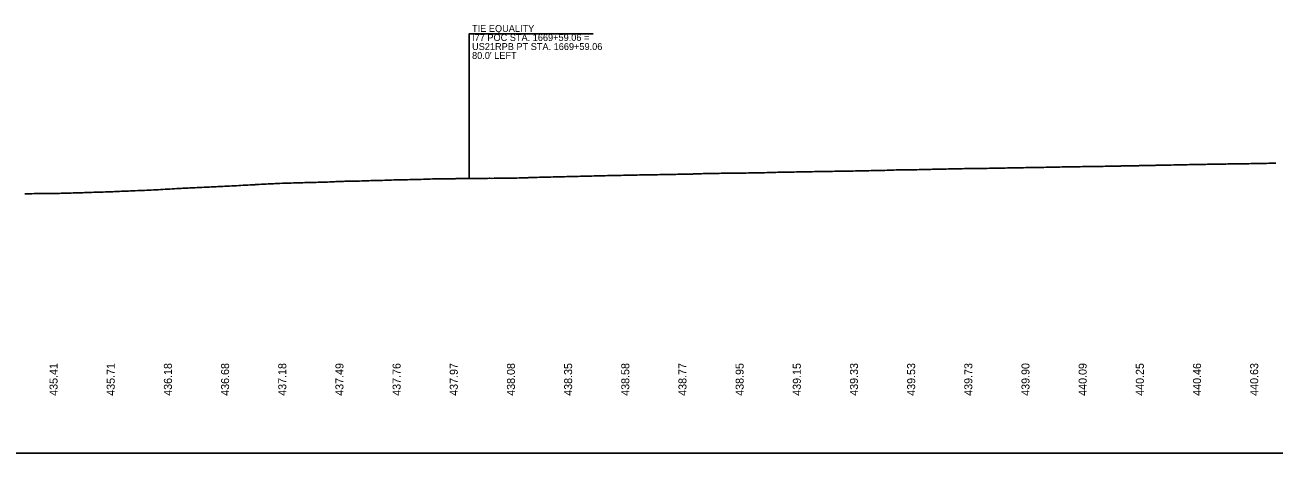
# Model space of a CAD drawing. Extents: x 2017200 to 2047700, y 854850 to 893350.
# Drawn here: x 2021570 to 2022663, y 859100 to 859474 of the extents above; entities that cross this region are included whole.
import ezdxf

# ---------------------------------------------------------------- set-up
doc = ezdxf.new("R2010")
doc.units = 0
for name, color, linetype in [('RD_DDB_Profile_EX', 7, 'Continuous'), ('RD_DDB_Profile_Lbl', 7, 'Continuous'), ('RD_DDB_StripGrade', 7, 'Continuous'), ('RD_GPK_Profile_Cell', 7, 'Continuous')]:
    doc.layers.add(name, color=color, linetype=linetype)

msp = doc.modelspace()

# ---------------------------------------------------------------- linework, layer by layer
at = {"layer": 'RD_DDB_Profile_EX'}
msp.add_lwpolyline([(2021570.4, 859326.7), (2021572, 859326.7), (2021572.4, 859326.7), (2021574.1, 859326.7), (2021574.6, 859326.7), (2021576, 859326.7), (2021576.5, 859326.7), (2021578.4, 859326.8), (2021578.8, 859326.8), (2021580.1, 859326.8), (2021580.6, 859326.8), (2021582.5, 859326.8), (2021584.3, 859326.8), (2021584.8, 859326.8), (2021586.3, 859326.9), (2021586.6, 859326.9), (2021588.4, 859326.9), (2021589.1, 859326.9), (2021590.4, 859326.9), (2021591.8, 859326.9), (2021592.4, 859326.9), (2021594.1, 859327), (2021594.7, 859327), (2021595.7, 859327), (2021596.5, 859327), (2021598.1, 859327), (2021598.5, 859327), (2021600.2, 859327), (2021600.7, 859327), (2021602.1, 859327.1), (2021602.6, 859327.1), (2021604.6, 859327.1), (2021605, 859327.1), (2021606.1, 859327.1), (2021606.7, 859327.1), (2021608.6, 859327.1), (2021610.4, 859327.2), (2021610.9, 859327.2), (2021612.7, 859327.3), (2021614.7, 859327.4), (2021615.2, 859327.4), (2021616.5, 859327.4), (2021616.8, 859327.4), (2021618.7, 859327.5), (2021620.6, 859327.5), (2021621, 859327.5), (2021622.6, 859327.6), (2021624.3, 859327.6), (2021624.7, 859327.7), (2021626.4, 859327.7), (2021626.8, 859327.7), (2021628.2, 859327.8), (2021628.7, 859327.8), (2021630.7, 859327.9), (2021632.8, 859327.9), (2021634.8, 859328), (2021637, 859328), (2021638.5, 859328.1), (2021638.8, 859328.1), (2021640.8, 859328.2), (2021642.6, 859328.2), (2021642.9, 859328.3), (2021644.9, 859328.3), (2021646.7, 859328.4), (2021647.2, 859328.4), (2021648.8, 859328.5), (2021650.4, 859328.6), (2021650.8, 859328.6), (2021652.8, 859328.7), (2021653.1, 859328.7), (2021654.9, 859328.8), (2021656.8, 859328.9), (2021659, 859329), (2021660.9, 859329), (2021662.9, 859329.1), (2021663.2, 859329.1), (2021664.6, 859329.2), (2021665, 859329.2), (2021666.9, 859329.3), (2021669.1, 859329.4), (2021671, 859329.4), (2021672.9, 859329.5), (2021673.3, 859329.5), (2021675.1, 859329.6), (2021677, 859329.7), (2021679.2, 859329.8), (2021681, 859329.9), (2021682.9, 859330), (2021685.1, 859330.1), (2021686.7, 859330.2), (2021687, 859330.2), (2021689, 859330.3), (2021691.1, 859330.4), (2021693.1, 859330.5), (2021695.3, 859330.6), (2021696.9, 859330.7), (2021697.2, 859330.7), (2021699.1, 859330.8), (2021701, 859330.9), (2021701.3, 859331), (2021703.2, 859331.1), (2021705, 859331.2), (2021705.6, 859331.2), (2021707.1, 859331.3), (2021708.6, 859331.4), (2021709.1, 859331.4), (2021711.3, 859331.5), (2021712.4, 859331.6), (2021713.1, 859331.6), (2021714.8, 859331.7), (2021715.2, 859331.7), (2021716.9, 859331.8), (2021717.3, 859331.8), (2021718.8, 859331.9), (2021719.2, 859331.9), (2021721.2, 859332), (2021721.6, 859332), (2021722.8, 859332.1), (2021723.3, 859332.1), (2021725.3, 859332.2), (2021727.1, 859332.3), (2021727.5, 859332.3), (2021729.4, 859332.4), (2021731.3, 859332.5), (2021731.8, 859332.5), (2021733.4, 859332.6), (2021735.4, 859332.7), (2021737.2, 859332.8), (2021737.6, 859332.8), (2021739.3, 859332.9), (2021741.3, 859333.1), (2021743.4, 859333.1), (2021745.3, 859333.2), (2021747.3, 859333.3), (2021749.4, 859333.4), (2021751.3, 859333.5), (2021753.4, 859333.6), (2021755.4, 859333.7), (2021757.4, 859333.8), (2021759.4, 859333.9), (2021761.4, 859334.1), (2021761.9, 859334.1), (2021763.4, 859334.1), (2021764.4, 859334.2), (2021765.4, 859334.2), (2021767.4, 859334.4), (2021769.4, 859334.4), (2021771.4, 859334.5), (2021772.2, 859334.6), (2021773.4, 859334.7), (2021775.4, 859334.8), (2021777.4, 859334.9), (2021779.4, 859335), (2021780, 859335), (2021781.4, 859335.1), (2021783.3, 859335.2), (2021785.5, 859335.3), (2021787.3, 859335.4), (2021787.8, 859335.4), (2021789.3, 859335.5), (2021791.3, 859335.6), (2021793.3, 859335.7), (2021795.6, 859335.8), (2021797.4, 859335.8), (2021799.3, 859335.9), (2021801.3, 859336), (2021803.4, 859336), (2021805.4, 859336.1), (2021807.4, 859336.1), (2021809.2, 859336.2), (2021811.3, 859336.3), (2021813.4, 859336.3), (2021815.2, 859336.4), (2021817.3, 859336.4), (2021819.2, 859336.5), (2021821.2, 859336.5), (2021823.4, 859336.6), (2021825.2, 859336.6), (2021826.8, 859336.7), (2021827.2, 859336.7), (2021829.2, 859336.8), (2021831.4, 859336.9), (2021833.2, 859336.9), (2021834.6, 859336.9), (2021835.2, 859336.9), (2021837.2, 859337), (2021837.8, 859337.1), (2021839.2, 859337.1), (2021841.1, 859337.1), (2021842.4, 859337.2), (2021843.1, 859337.2), (2021845.2, 859337.3), (2021847.2, 859337.3), (2021849.2, 859337.4), (2021850.2, 859337.5), (2021851.1, 859337.5), (2021853.1, 859337.5), (2021855.1, 859337.5), (2021857.1, 859337.7), (2021858, 859337.6), (2021859.2, 859337.7), (2021861.1, 859337.7), (2021863.1, 859337.7), (2021865.1, 859337.8), (2021865.8, 859337.8), (2021867.1, 859337.8), (2021869.1, 859337.9), (2021871.1, 859338), (2021873.1, 859338.1), (2021873.6, 859338.1), (2021875.1, 859338.1), (2021877.1, 859338.2), (2021879.1, 859338.3), (2021881.4, 859338.3), (2021883.1, 859338.3), (2021885.1, 859338.4), (2021887.3, 859338.4), (2021889.2, 859338.5), (2021891, 859338.6), (2021893.1, 859338.7), (2021894.6, 859338.7), (2021895, 859338.7), (2021897, 859338.8), (2021898.8, 859338.8), (2021899.1, 859338.8), (2021900.7, 859338.8), (2021901, 859338.9), (2021903, 859338.8), (2021904.8, 859338.8), (2021905.1, 859338.8), (2021907, 859339), (2021909, 859339), (2021909.3, 859339), (2021911.1, 859339), (2021913, 859339.1), (2021915.2, 859339.1), (2021917, 859339.2), (2021918.9, 859339.3), (2021919.4, 859339.3), (2021920.4, 859339.4), (2021920.9, 859339.4), (2021922.4, 859339.4), (2021922.9, 859339.4), (2021924.9, 859339.5), (2021926.9, 859339.6), (2021928.2, 859339.6), (2021928.9, 859339.6), (2021930.8, 859339.6), (2021932.9, 859339.6), (2021934.9, 859339.7), (2021936, 859339.7), (2021937.1, 859339.7), (2021938.9, 859339.7), (2021940.9, 859339.8), (2021943, 859339.8), (2021943.8, 859339.8), (2021944.9, 859339.8), (2021946.9, 859339.8), (2021947.4, 859339.9), (2021948.8, 859339.9), (2021950.1, 859339.9), (2021950.7, 859339.9), (2021951.6, 859339.9), (2021952.7, 859339.9), (2021953.3, 859339.9), (2021954.8, 859339.9), (2021956.3, 859339.9), (2021956.8, 859339.9), (2021958.7, 859340), (2021959.4, 859340), (2021960.8, 859340), (2021962.8, 859340), (2021965, 859340), (2021966.4, 859340), (2021966.8, 859340), (2021967.2, 859340.1), (2021968.8, 859340.1), (2021970.6, 859340.1), (2021971, 859340.1), (2021972.5, 859340.1), (2021972.8, 859340.1), (2021975, 859340.1), (2021976.6, 859340.2), (2021977, 859340.2), (2021978.8, 859340.1), (2021980.8, 859340.2), (2021981.3, 859340.2), (2021982.8, 859340.2), (2021984, 859340.2), (2021984.9, 859340.2), (2021986.6, 859340.2), (2021987.2, 859340.2), (2021988.7, 859340.2), (2021990.2, 859340.3), (2021990.6, 859340.3), (2021992.6, 859340.3), (2021993.1, 859340.3), (2021994.7, 859340.3), (2021996.3, 859340.4), (2021996.7, 859340.4), (2021998.9, 859340.4), (2022000.2, 859340.4), (2022000.7, 859340.4), (2022002.6, 859340.5), (2022004.5, 859340.5), (2022004.9, 859340.5), (2022006.2, 859340.5), (2022006.9, 859340.6), (2022008.2, 859340.6), (2022009.9, 859340.6), (2022010.3, 859340.6), (2022011.1, 859340.7), (2022012.3, 859340.7), (2022012.8, 859340.7), (2022014, 859340.7), (2022014.3, 859340.7), (2022015.5, 859340.8), (2022016.4, 859340.8), (2022017.7, 859340.8), (2022018.4, 859340.9), (2022020.4, 859341), (2022020.9, 859341), (2022021.8, 859341), (2022022.4, 859341), (2022024.4, 859341.1), (2022026.2, 859341.1), (2022028.4, 859341.2), (2022029.6, 859341.2), (2022030.4, 859341.2), (2022032.4, 859341.3), (2022034.4, 859341.3), (2022036.3, 859341.4), (2022037.4, 859341.4), (2022038.4, 859341.4), (2022040.5, 859341.5), (2022042.3, 859341.5), (2022044.3, 859341.6), (2022045.2, 859341.6), (2022046.3, 859341.6), (2022048.3, 859341.7), (2022050.3, 859341.7), (2022052.3, 859341.8), (2022053, 859341.8), (2022054.3, 859341.8), (2022056.3, 859341.9), (2022058.3, 859341.9), (2022060.2, 859342), (2022060.8, 859342), (2022062.2, 859342), (2022064.3, 859342.1), (2022066.2, 859342.1), (2022068.2, 859342.2), (2022068.6, 859342.2), (2022070.2, 859342.2), (2022072.1, 859342.3), (2022074.1, 859342.3), (2022076.4, 859342.4), (2022078, 859342.4), (2022080, 859342.5), (2022082, 859342.5), (2022084.2, 859342.6), (2022086, 859342.6), (2022088, 859342.6), (2022090, 859342.7), (2022092, 859342.7), (2022094, 859342.8), (2022096, 859342.8), (2022098, 859342.8), (2022100.1, 859342.9), (2022102, 859342.9), (2022104, 859343), (2022105.8, 859343), (2022108, 859343.1), (2022110, 859343.1), (2022111.8, 859343.1), (2022113.8, 859343.2), (2022115.4, 859343.2), (2022115.8, 859343.2), (2022117.8, 859343.2), (2022119.8, 859343.3), (2022121.8, 859343.3), (2022123.2, 859343.3), (2022123.8, 859343.3), (2022125.8, 859343.4), (2022127.8, 859343.4), (2022129.8, 859343.4), (2022131, 859343.5), (2022131.7, 859343.5), (2022133.7, 859343.5), (2022135.7, 859343.6), (2022137.7, 859343.6), (2022138.7, 859343.6), (2022139.7, 859343.6), (2022141.6, 859343.7), (2022143.6, 859343.7), (2022145.6, 859343.7), (2022146.5, 859343.8), (2022147.6, 859343.8), (2022149.6, 859343.8), (2022151.6, 859343.9), (2022153.5, 859343.9), (2022154.3, 859343.9), (2022155.1, 859344), (2022155.6, 859344), (2022157.5, 859344), (2022159.5, 859344.1), (2022161.5, 859344.1), (2022162.1, 859344.1), (2022163.5, 859344.2), (2022165.5, 859344.2), (2022167.5, 859344.3), (2022169.5, 859344.3), (2022169.9, 859344.3), (2022171.4, 859344.3), (2022173.4, 859344.4), (2022175.5, 859344.4), (2022177.4, 859344.4), (2022177.7, 859344.4), (2022179.4, 859344.5), (2022181.4, 859344.5), (2022183.4, 859344.5), (2022185.5, 859344.5), (2022187.4, 859344.6), (2022189.3, 859344.6), (2022189.8, 859344.6), (2022191.3, 859344.6), (2022193.3, 859344.7), (2022195.3, 859344.7), (2022197.3, 859344.7), (2022199.3, 859344.7), (2022201.3, 859344.7), (2022203.3, 859344.8), (2022205.3, 859344.8), (2022207.3, 859344.8), (2022209.2, 859344.9), (2022211.2, 859344.9), (2022213.2, 859345), (2022215.2, 859345), (2022216.7, 859345), (2022217.2, 859345), (2022219.3, 859345.1), (2022221.1, 859345.1), (2022223.2, 859345.2), (2022224.5, 859345.2), (2022225.4, 859345.3), (2022227.1, 859345.3), (2022228.8, 859345.4), (2022229.1, 859345.4), (2022231.1, 859345.4), (2022232.3, 859345.4), (2022233.1, 859345.5), (2022234.8, 859345.5), (2022235.1, 859345.5), (2022237.1, 859345.5), (2022239.1, 859345.5), (2022240.1, 859345.6), (2022241.1, 859345.6), (2022243.1, 859345.6), (2022245.1, 859345.7), (2022247, 859345.7), (2022247.9, 859345.7), (2022249, 859345.7), (2022251.1, 859345.8), (2022253, 859345.8), (2022255, 859345.9), (2022255.7, 859345.9), (2022257, 859345.9), (2022258.9, 859345.9), (2022261, 859346), (2022263, 859346), (2022263.5, 859346), (2022264.8, 859346), (2022266.8, 859346.1), (2022268.8, 859346.1), (2022270.8, 859346.1), (2022271.3, 859346.1), (2022272.8, 859346.2), (2022274.8, 859346.2), (2022276.8, 859346.2), (2022278.8, 859346.3), (2022279.1, 859346.3), (2022280.8, 859346.3), (2022282.8, 859346.3), (2022284.8, 859346.4), (2022286.9, 859346.4), (2022288.7, 859346.4), (2022290.7, 859346.5), (2022292.7, 859346.5), (2022294.7, 859346.5), (2022296.7, 859346.6), (2022298.4, 859346.6), (2022300.6, 859346.6), (2022302.6, 859346.7), (2022304.6, 859346.7), (2022306.6, 859346.8), (2022308.6, 859346.8), (2022310.6, 859346.9), (2022312.6, 859346.9), (2022314.6, 859347), (2022316.5, 859347), (2022318.1, 859347), (2022318.6, 859347), (2022320.5, 859347.1), (2022322.5, 859347.1), (2022324.6, 859347.2), (2022325.9, 859347.2), (2022326.5, 859347.2), (2022328.4, 859347.3), (2022330.4, 859347.3), (2022332.5, 859347.4), (2022333.7, 859347.4), (2022334.4, 859347.4), (2022336.4, 859347.4), (2022338.5, 859347.4), (2022340.4, 859347.5), (2022341.5, 859347.5), (2022342.4, 859347.5), (2022344.5, 859347.6), (2022346.4, 859347.6), (2022348.4, 859347.6), (2022349.3, 859347.6), (2022350.5, 859347.6), (2022352.4, 859347.7), (2022354.4, 859347.7), (2022356.5, 859347.8), (2022357.1, 859347.8), (2022358.2, 859347.8), (2022360.2, 859347.9), (2022362.2, 859347.9), (2022362.6, 859347.9), (2022364.3, 859348), (2022364.9, 859348), (2022366.2, 859348), (2022368.2, 859348), (2022370.3, 859348.1), (2022372.2, 859348.1), (2022372.7, 859348.1), (2022374.2, 859348.2), (2022376.1, 859348.2), (2022378.2, 859348.3), (2022380.1, 859348.3), (2022380.5, 859348.3), (2022382.1, 859348.4), (2022384.2, 859348.4), (2022386.1, 859348.5), (2022388.3, 859348.5), (2022390.1, 859348.5), (2022392.1, 859348.6), (2022394.1, 859348.6), (2022396.1, 859348.6), (2022398, 859348.6), (2022400, 859348.7), (2022402.1, 859348.7), (2022404, 859348.7), (2022405.9, 859348.7), (2022407.9, 859348.8), (2022410, 859348.8), (2022411.9, 859348.8), (2022413.9, 859348.9), (2022415.9, 859348.9), (2022417.9, 859348.9), (2022419.9, 859349), (2022421.8, 859349), (2022423.9, 859349.1), (2022425.8, 859349.1), (2022427.3, 859349.1), (2022427.8, 859349.1), (2022429.8, 859349.2), (2022431.8, 859349.2), (2022433.8, 859349.3), (2022435.1, 859349.3), (2022435.8, 859349.3), (2022437.8, 859349.3), (2022439.7, 859349.4), (2022441.7, 859349.4), (2022442.9, 859349.4), (2022443.8, 859349.4), (2022445.7, 859349.5), (2022447.7, 859349.5), (2022449.7, 859349.5), (2022450.7, 859349.5), (2022451.6, 859349.5), (2022453.6, 859349.6), (2022455.7, 859349.6), (2022457.6, 859349.6), (2022458.5, 859349.7), (2022459.6, 859349.7), (2022461.6, 859349.7), (2022463.6, 859349.8), (2022465.6, 859349.8), (2022466.3, 859349.8), (2022467.6, 859349.9), (2022469.5, 859349.9), (2022471.5, 859349.9), (2022473.5, 859350), (2022474.1, 859350), (2022475.5, 859350), (2022477.6, 859350.1), (2022479.5, 859350.1), (2022481.4, 859350.1), (2022481.9, 859350.1), (2022483.5, 859350.2), (2022485.4, 859350.2), (2022487.4, 859350.2), (2022489.7, 859350.3), (2022490.7, 859350.3), (2022491.4, 859350.3), (2022493.4, 859350.3), (2022495.4, 859350.4), (2022496.5, 859350.4), (2022497.5, 859350.4), (2022499.3, 859350.4), (2022501.3, 859350.5), (2022503.3, 859350.5), (2022505.3, 859350.5), (2022507.3, 859350.6), (2022509.3, 859350.6), (2022511.3, 859350.6), (2022513.3, 859350.6), (2022515.2, 859350.7), (2022515.9, 859350.7), (2022517.2, 859350.7), (2022519.2, 859350.7), (2022521.2, 859350.7), (2022523.2, 859350.7), (2022525.3, 859350.8), (2022527.2, 859350.8), (2022528.7, 859350.8), (2022529.2, 859350.9), (2022531.2, 859350.9), (2022533.3, 859350.9), (2022535.2, 859351), (2022536.5, 859351), (2022537.2, 859351), (2022539.3, 859351), (2022541.2, 859351.1), (2022543.1, 859351.1), (2022544.3, 859351.1), (2022545.1, 859351.2), (2022547.2, 859351.2), (2022549, 859351.2), (2022551, 859351.3), (2022552.1, 859351.3), (2022553, 859351.3), (2022553.3, 859351.3), (2022555, 859351.3), (2022557, 859351.4), (2022559, 859351.4), (2022559.9, 859351.5), (2022561.1, 859351.5), (2022562.6, 859351.5), (2022563, 859351.5), (2022565, 859351.6), (2022566.9, 859351.6), (2022567.7, 859351.6), (2022569, 859351.6), (2022570.6, 859351.7), (2022571, 859351.7), (2022572.9, 859351.7), (2022575.1, 859351.8), (2022575.5, 859351.8), (2022576.6, 859351.8), (2022577, 859351.8), (2022578.9, 859351.9), (2022580.9, 859351.9), (2022582.7, 859352), (2022583.3, 859352), (2022584.9, 859352), (2022586.9, 859352), (2022588.8, 859352.1), (2022589.2, 859352.1), (2022590.6, 859352.1), (2022591.1, 859352.1), (2022592.9, 859352.1), (2022594.8, 859352.2), (2022596.7, 859352.2), (2022597.1, 859352.2), (2022598.9, 859352.3), (2022600.8, 859352.3), (2022602.7, 859352.3), (2022603.3, 859352.3), (2022604.7, 859352.4), (2022606.2, 859352.4), (2022606.7, 859352.4), (2022608.6, 859352.5), (2022610.6, 859352.5), (2022611, 859352.5), (2022612.7, 859352.6), (2022614.6, 859352.5), (2022616.6, 859352.6), (2022618.7, 859352.6), (2022620.2, 859352.6), (2022620.6, 859352.6), (2022622.6, 859352.7), (2022624.6, 859352.7), (2022626.7, 859352.7), (2022628.6, 859352.8), (2022630.1, 859352.8), (2022630.5, 859352.8), (2022632.8, 859352.8), (2022634.3, 859352.9), (2022634.6, 859352.9), (2022636.5, 859352.9), (2022637.9, 859352.9), (2022638.5, 859352.9), (2022640.7, 859352.9), (2022642.6, 859353), (2022644.5, 859353), (2022645.7, 859353.1), (2022646.4, 859353.1), (2022648.5, 859353.1), (2022650.5, 859353.1), (2022652.4, 859353.2), (2022653.5, 859353.2), (2022654.6, 859353.2), (2022656.4, 859353.2), (2022658.4, 859353.3), (2022660.4, 859353.3), (2022661.2, 859353.4), (2022662.5, 859353.4), (2022664.3, 859353.4)], dxfattribs=at)
at = {"layer": 'RD_DDB_Profile_Lbl'}
msp.add_lwpolyline([(2021959.1, 859340), (2021959.1, 859466.5), (2022067.3, 859466.5)], dxfattribs=at)
at = {"layer": 'RD_GPK_Profile_Cell'}
msp.add_line((2020500, 859100), (2047700, 859100), dxfattribs=at)

# ---------------------------------------------------------------- texts
at = {"layer": 'RD_DDB_Profile_Lbl'}
for s, p in [('TIE EQUALITY', (2021961.5, 859468.1)), ('US21RPB PT STA. 1669+59.06', (2021961.5, 859452.3)), ('I77 POC STA. 1669+59.06 =', (2021961.5, 859460.2)), ("80.0' LEFT", (2021961.5, 859444.5))]:
    msp.add_text(s, height=6, dxfattribs=at).set_placement(p)
at = {"layer": 'RD_DDB_StripGrade'}
for s, p in [('435.41', (2021599, 859150)), ('435.71', (2021649, 859150)), ('436.18', (2021699, 859150)), ('436.68', (2021749, 859150)), ('437.18', (2021799, 859150)), ('437.49', (2021849, 859150)), ('437.76', (2021899, 859150)), ('437.97', (2021949, 859150)), ('438.08', (2021999, 859150)), ('438.35', (2022049, 859150)), ('438.58', (2022099, 859150)), ('438.77', (2022149, 859150)), ('438.95', (2022199, 859150)), ('439.15', (2022249, 859150)), ('439.33', (2022299, 859150)), ('439.53', (2022349, 859150)), ('439.73', (2022399, 859150)), ('439.90', (2022449, 859150)), ('440.09', (2022499, 859150)), ('440.25', (2022549, 859150)), ('440.46', (2022599, 859150)), ('440.63', (2022649, 859150))]:
    msp.add_text(s, height=7, rotation=90, dxfattribs=at).set_placement(p)

doc.saveas('drawing.dxf')
